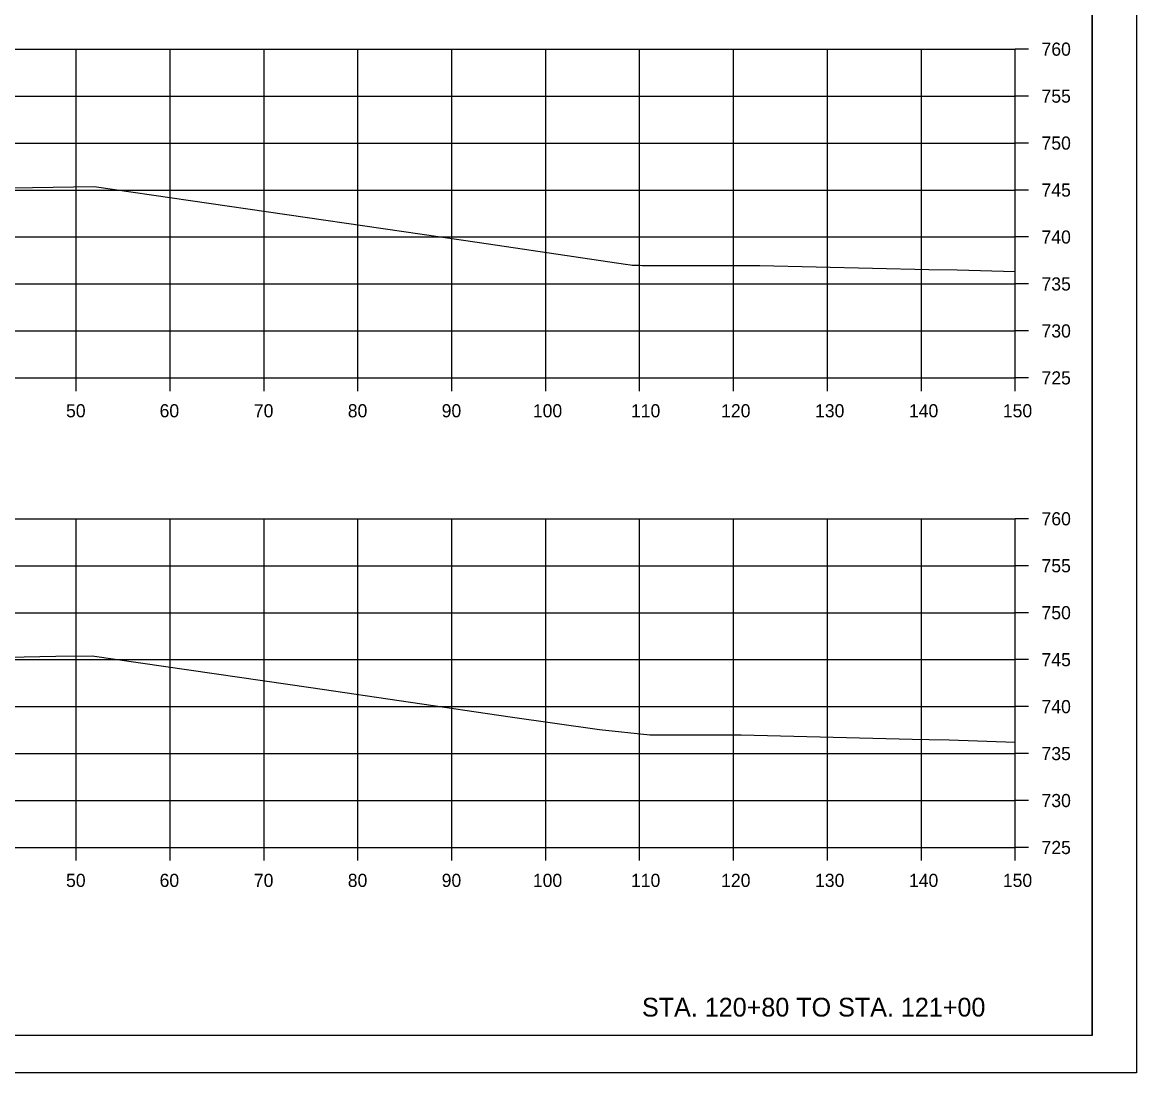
# Model space of a CAD drawing. Extents: x 1202951 to 1376887, y 378065 to 728038.
# Drawn here: x 1370161 to 1370279.6, y 380258.2 to 380370 of the extents above; entities that cross this region are included whole.
import ezdxf

# ---------------------------------------------------------------- set-up
doc = ezdxf.new("R2010")
doc.units = 0
for name, color, linetype in [('R_Axis', 7, 'Continuous'), ('R_Axis Annot', 7, 'Continuous'), ('R_Draft', 7, 'Continuous'), ('R_Exist Surface', 7, 'Continuous'), ('R_Grid', 7, 'Continuous'), ('R_No Plot', 7, 'Continuous')]:
    doc.layers.add(name, color=color, linetype=linetype)

msp = doc.modelspace()

# ---------------------------------------------------------------- linework, layer by layer
at = {"layer": 'R_Axis'}
for p, q in [((1370266.7, 380332.18), (1370266.7, 380367.18)), ((1370268.1, 380367.18), (1370266.7, 380367.18)), ((1370268.1, 380362.18), (1370266.7, 380362.18)), ((1370268.1, 380357.18), (1370266.7, 380357.18)), ((1370268.1, 380352.18), (1370266.7, 380352.18)), ((1370268.1, 380347.18), (1370266.7, 380347.18)), ((1370268.1, 380342.18), (1370266.7, 380342.18)), ((1370268.1, 380337.18), (1370266.7, 380337.18)), ((1369966.7, 380332.18), (1370266.7, 380332.18)), ((1370166.7, 380330.78), (1370166.7, 380332.18)), ((1370176.7, 380330.78), (1370176.7, 380332.18)), ((1370186.7, 380330.78), (1370186.7, 380332.18)), ((1370196.7, 380330.78), (1370196.7, 380332.18)), ((1370206.7, 380330.78), (1370206.7, 380332.18)), ((1370216.7, 380330.78), (1370216.7, 380332.18)), ((1370226.7, 380330.78), (1370226.7, 380332.18)), ((1370236.7, 380330.78), (1370236.7, 380332.18)), ((1370246.7, 380330.78), (1370246.7, 380332.18)), ((1370256.7, 380330.78), (1370256.7, 380332.18)), ((1370266.7, 380330.78), (1370266.7, 380332.18)), ((1370268.1, 380332.18), (1370266.7, 380332.18)), ((1370266.7, 380282.18), (1370266.7, 380317.18)), ((1370268.1, 380317.18), (1370266.7, 380317.18)), ((1370268.1, 380312.18), (1370266.7, 380312.18)), ((1370268.1, 380307.18), (1370266.7, 380307.18)), ((1370268.1, 380302.18), (1370266.7, 380302.18)), ((1370268.1, 380297.18), (1370266.7, 380297.18)), ((1370268.1, 380292.18), (1370266.7, 380292.18)), ((1370268.1, 380287.18), (1370266.7, 380287.18)), ((1369966.7, 380282.18), (1370266.7, 380282.18)), ((1370166.7, 380280.78), (1370166.7, 380282.18)), ((1370176.7, 380280.78), (1370176.7, 380282.18)), ((1370186.7, 380280.78), (1370186.7, 380282.18)), ((1370196.7, 380280.78), (1370196.7, 380282.18)), ((1370206.7, 380280.78), (1370206.7, 380282.18)), ((1370216.7, 380280.78), (1370216.7, 380282.18)), ((1370226.7, 380280.78), (1370226.7, 380282.18)), ((1370236.7, 380280.78), (1370236.7, 380282.18)), ((1370246.7, 380280.78), (1370246.7, 380282.18)), ((1370256.7, 380280.78), (1370256.7, 380282.18)), ((1370266.7, 380280.78), (1370266.7, 380282.18)), ((1370268.1, 380282.18), (1370266.7, 380282.18))]:
    msp.add_line(p, q, dxfattribs=at)
at = {"layer": 'R_Exist Surface'}
for points in [[(1370157.66, 380352.37), (1370168.6, 380352.55), (1370209.64, 380346.59), (1370225.21, 380344.27), (1370225.74, 380344.23), (1370225.91, 380344.19), (1370226.71, 380344.17), (1370226.96, 380344.13), (1370237.71, 380344.15), (1370239.5, 380344.16), (1370257.51, 380343.72), (1370260.5, 380343.69), (1370266.7, 380343.5)], [(1370152.69, 380302.31), (1370164.54, 380302.54), (1370168.4, 380302.6), (1370191.67, 380299.22), (1370212.91, 380296.09), (1370222.44, 380294.74), (1370227.77, 380294.16), (1370237.5, 380294.18), (1370255.72, 380293.71), (1370257.55, 380293.67), (1370259.65, 380293.63), (1370266.7, 380293.41)]]:
    msp.add_lwpolyline(points, dxfattribs=at)
at = {"layer": 'R_Grid'}
for p, q in [((1369966.7, 380367.18), (1370266.7, 380367.18)), ((1370166.7, 380332.18), (1370166.7, 380367.18)), ((1370176.7, 380332.18), (1370176.7, 380367.18)), ((1370186.7, 380332.18), (1370186.7, 380367.18)), ((1370196.7, 380332.18), (1370196.7, 380367.18)), ((1370206.7, 380332.18), (1370206.7, 380367.18)), ((1370216.7, 380332.18), (1370216.7, 380367.18)), ((1370226.7, 380332.18), (1370226.7, 380367.18)), ((1370236.7, 380332.18), (1370236.7, 380367.18)), ((1370246.7, 380332.18), (1370246.7, 380367.18)), ((1370256.7, 380332.18), (1370256.7, 380367.18)), ((1370266.7, 380332.18), (1370266.7, 380367.18)), ((1369966.7, 380362.18), (1370266.7, 380362.18)), ((1369966.7, 380357.18), (1370266.7, 380357.18)), ((1369966.7, 380352.18), (1370266.7, 380352.18)), ((1369966.7, 380347.18), (1370266.7, 380347.18)), ((1369966.7, 380342.18), (1370266.7, 380342.18)), ((1369966.7, 380337.18), (1370266.7, 380337.18)), ((1369966.7, 380332.18), (1370266.7, 380332.18)), ((1369966.7, 380317.18), (1370266.7, 380317.18)), ((1370166.7, 380282.18), (1370166.7, 380317.18)), ((1370176.7, 380282.18), (1370176.7, 380317.18)), ((1370186.7, 380282.18), (1370186.7, 380317.18)), ((1370196.7, 380282.18), (1370196.7, 380317.18)), ((1370206.7, 380282.18), (1370206.7, 380317.18)), ((1370216.7, 380282.18), (1370216.7, 380317.18)), ((1370226.7, 380282.18), (1370226.7, 380317.18)), ((1370236.7, 380282.18), (1370236.7, 380317.18)), ((1370246.7, 380282.18), (1370246.7, 380317.18)), ((1370256.7, 380282.18), (1370256.7, 380317.18)), ((1370266.7, 380282.18), (1370266.7, 380317.18)), ((1369966.7, 380312.18), (1370266.7, 380312.18)), ((1369966.7, 380307.18), (1370266.7, 380307.18)), ((1369966.7, 380302.18), (1370266.7, 380302.18)), ((1369966.7, 380297.18), (1370266.7, 380297.18)), ((1369966.7, 380292.18), (1370266.7, 380292.18)), ((1369966.7, 380287.18), (1370266.7, 380287.18)), ((1369966.7, 380282.18), (1370266.7, 380282.18))]:
    msp.add_line(p, q, dxfattribs=at)
at = {"layer": 'R_No Plot'}
for p, q in [((1370274.88, 380262.18), (1370274.88, 380467.64)), ((1370274.88, 380262.18), (1369958.7, 380262.18)), ((1369946.3, 380258.21), (1370279.63, 380258.21))]:
    msp.add_line(p, q, dxfattribs=at)
for points in [[(1369946.29, 380471.54), (1370279.63, 380471.54), (1370279.63, 380258.2), (1369946.29, 380258.2)], [(1370192.62, 380467.64), (1370212.24, 380467.64), (1370212.24, 380457.76), (1370228.35, 380457.76), (1370251.55, 380457.76), (1370251.55, 380433.43), (1370274.88, 380433.43), (1370274.88, 380262.18), (1369958.7, 380262.18), (1369958.7, 380467.64)]]:
    msp.add_lwpolyline(points, close=True, dxfattribs=at)

# ---------------------------------------------------------------- texts
at = {"layer": 'R_Axis Annot'}
for s, p in [('760', (1370269.5, 380366.48)), ('755', (1370269.5, 380361.48)), ('750', (1370269.5, 380356.48)), ('745', (1370269.5, 380351.48)), ('740', (1370269.5, 380346.48)), ('735', (1370269.5, 380341.48)), ('730', (1370269.5, 380336.48)), ('725', (1370269.5, 380331.48)), ('50', (1370165.62, 380327.98)), ('60', (1370175.58, 380327.98)), ('70', (1370185.62, 380327.98)), ('80', (1370195.62, 380327.98)), ('90', (1370205.62, 380327.98)), ('100', (1370215.33, 380327.98)), ('110', (1370225.78, 380327.98)), ('120', (1370235.38, 380327.98)), ('130', (1370245.38, 380327.98)), ('140', (1370255.38, 380327.98)), ('150', (1370265.38, 380327.98)), ('760', (1370269.5, 380316.48)), ('755', (1370269.5, 380311.48)), ('750', (1370269.5, 380306.48)), ('745', (1370269.5, 380301.48)), ('740', (1370269.5, 380296.48)), ('735', (1370269.5, 380291.48)), ('730', (1370269.5, 380286.48)), ('725', (1370269.5, 380281.48)), ('50', (1370165.62, 380277.98)), ('60', (1370175.58, 380277.98)), ('70', (1370185.62, 380277.98)), ('80', (1370195.62, 380277.98)), ('90', (1370205.62, 380277.98)), ('100', (1370215.33, 380277.98)), ('110', (1370225.78, 380277.98)), ('120', (1370235.38, 380277.98)), ('130', (1370245.38, 380277.98)), ('140', (1370255.38, 380277.98)), ('150', (1370265.38, 380277.98))]:
    msp.add_text(s, height=1.4, dxfattribs=at).set_placement(p)
at = {"layer": 'R_Draft'}
msp.add_text('STA. 120+80 TO STA. 121+00', height=2, dxfattribs=at).set_placement((1370226.95, 380264.18))

doc.saveas('drawing.dxf')
